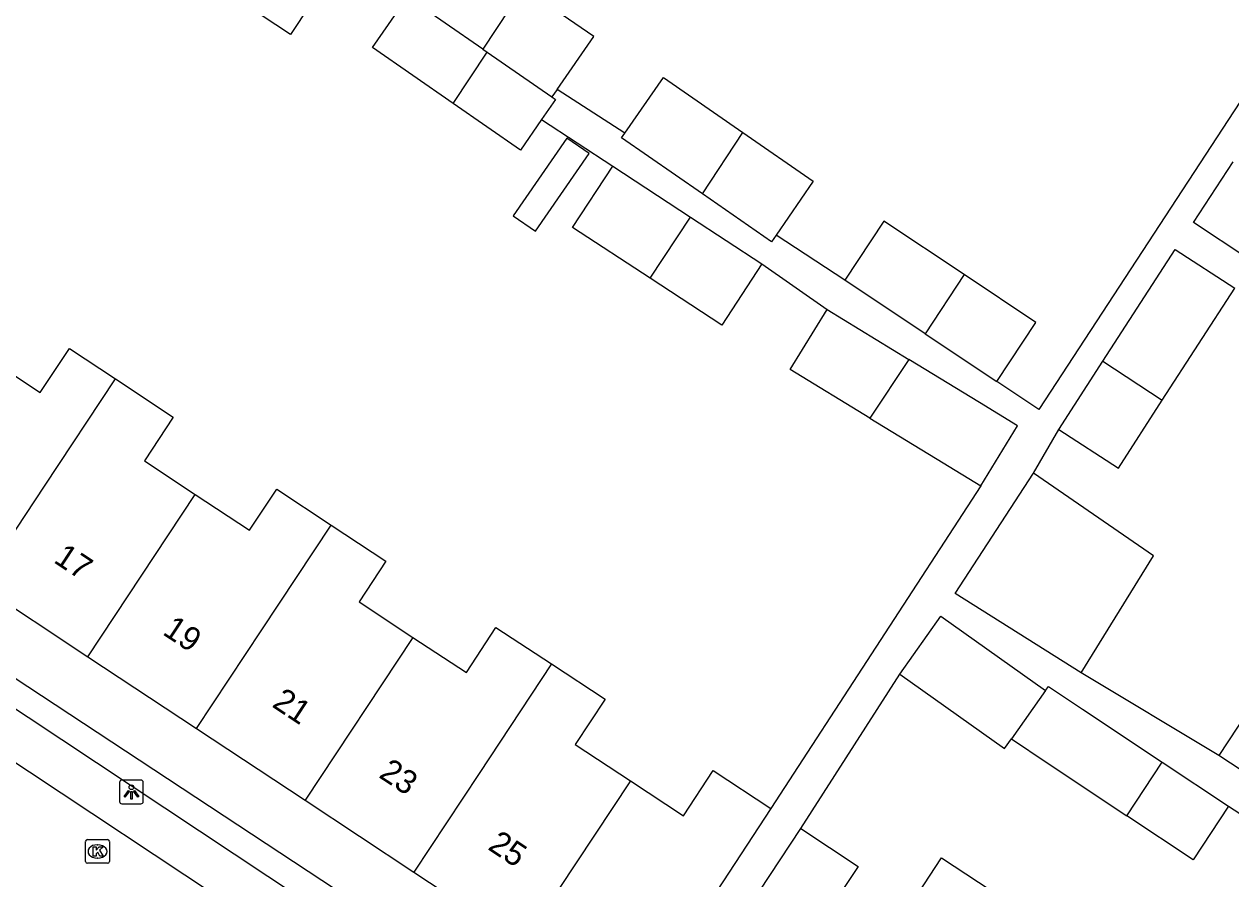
# Model space of a CAD drawing. Extents: x 159280 to 160375, y 384531 to 385872.
# Drawn here: x 159929.1 to 159980, y 384834.5 to 384870.6 of the extents above; entities that cross this region are included whole.
import ezdxf

# ---------------------------------------------------------------- set-up
doc = ezdxf.new("R2010")
doc.units = 0
for name, color, linetype in [('IMGEO_Kolk', 7, 'Continuous'), ('IMGEO_Lichtpunt', 7, 'Continuous'), ('IMGEO_Pand', 7, 'Continuous'), ('IMGEO_Pand_nummerreeks', 7, 'Continuous'), ('IMGEO_Rijbaan_lokaal_open', 7, 'Continuous'), ('IMGEO_Voetpad_open', 7, 'Continuous')]:
    doc.layers.add(name, color=color, linetype=linetype)

msp = doc.modelspace()

# ---------------------------------------------------------------- linework, layer by layer
at = {"layer": 'IMGEO_Kolk'}
for p, q in [((159931.669, 384835.215), (159931.669, 384836.067)), ((159931.744, 384836.141), (159932.596, 384836.141)), ((159932.157, 384835.921), (159932.182, 384835.921)), ((159932.67, 384836.067), (159932.67, 384835.215)), ((159932.18, 384835.361), (159932.155, 384835.361)), ((159932.596, 384835.141), (159931.744, 384835.141))]:
    msp.add_line(p, q, dxfattribs=at)
for points in [[(159931.669, 384835.215), (159931.669, 384836.067)], [(159931.744, 384836.141), (159932.596, 384836.141)], [(159931.99, 384835.841), (159932.113, 384835.841), (159932.113, 384835.69), (159932.243, 384835.841), (159932.407, 384835.841), (159932.261, 384835.69), (159932.414, 384835.441), (159932.262, 384835.441), (159932.177, 384835.605), (159932.113, 384835.538), (159932.113, 384835.441), (159931.99, 384835.441), (159931.99, 384835.841)], [(159932.67, 384836.067), (159932.67, 384835.215)], [(159932.596, 384835.141), (159931.744, 384835.141)]]:
    msp.add_lwpolyline(points, dxfattribs=at)
for centre, start, end in [((159931.746, 384836.065), 91.552, 178.448), ((159931.746, 384836.065), 91.552, 178.448), ((159932.594, 384836.065), 1.552, 88.448), ((159932.594, 384836.065), 1.552, 88.448), ((159931.746, 384835.217), 181.552, 268.448), ((159931.746, 384835.217), 181.552, 268.448), ((159932.594, 384835.217), 271.552, 358.448), ((159932.594, 384835.217), 271.552, 358.448)]:
    msp.add_arc(centre, 0.0765, start, end, dxfattribs=at)
for centre, major_axis, ratio, start_param, end_param in [((159932.156, 384835.641), (-0.387, 0.002), 0.722429, 4.712389, 7.853982), ((159932.181, 384835.641), (-0.39, 0.002), 0.717154, 1.570796, 4.712389)]:
    msp.add_ellipse(centre, major_axis=major_axis, ratio=ratio, start_param=start_param, end_param=end_param, dxfattribs=at)
at = {"layer": 'IMGEO_Lichtpunt'}
for p, q in [((159933.104, 384838.556), (159933.104, 384837.749)), ((159933.104, 384838.556), (159933.104, 384837.749)), ((159934.006, 384838.651), (159933.198, 384838.651)), ((159934.006, 384838.651), (159933.198, 384838.651)), ((159934.1, 384837.749), (159934.1, 384838.556)), ((159934.1, 384837.749), (159934.1, 384838.556)), ((159933.198, 384837.655), (159934.006, 384837.655)), ((159933.198, 384837.655), (159934.006, 384837.655))]:
    msp.add_line(p, q, dxfattribs=at)
for points in [[(159933.478, 384838.22), (159933.517, 384838.192), (159933.329, 384837.93), (159933.291, 384837.957), (159933.478, 384838.22)], [(159933.58, 384838.172), (159933.627, 384838.172), (159933.627, 384837.85), (159933.58, 384837.85), (159933.58, 384838.172)], [(159933.69, 384838.192), (159933.728, 384838.219), (159933.915, 384837.957), (159933.876, 384837.929), (159933.69, 384838.192)]]:
    msp.add_lwpolyline(points, dxfattribs=at)
msp.add_circle((159933.603, 384838.354), 0.0994, dxfattribs=at)
for centre, start, end in [((159933.198, 384838.556), 90, 180), ((159933.198, 384838.556), 90, 180), ((159934.006, 384838.556), 0, 90), ((159934.006, 384838.556), 0, 90), ((159933.198, 384837.749), 180, 270), ((159933.198, 384837.749), 180, 270), ((159934.006, 384837.749), 270, 0), ((159934.006, 384837.749), 270, 360)]:
    msp.add_arc(centre, 0.0946, start, end, dxfattribs=at)
at = {"layer": 'IMGEO_Pand'}
for points in [[(159941.957, 384872.609), (159940.325, 384870.14), (159937.269, 384872.16)], [(159950.156, 384872.111), (159948.449, 384869.519)], [(159951.582, 384867.82), (159953.129, 384870.053), (159950.156, 384872.111)], [(159947.197, 384867.218), (159943.781, 384869.584), (159945.263, 384871.725)], [(159948.449, 384869.519), (159945.263, 384871.725)], [(159947.197, 384867.218), (159948.633, 384869.392)], [(159948.449, 384869.519), (159948.633, 384869.392)], [(159948.633, 384869.392), (159951.362, 384867.502)], [(159954.441, 384865.968), (159956.072, 384868.324), (159959.431, 384865.999)], [(159951.582, 384867.82), (159951.362, 384867.502)], [(159951.362, 384867.502), (159951.515, 384867.396), (159950.924, 384866.543)], [(159950.924, 384866.543), (159950.032, 384865.255), (159947.197, 384867.218)], [(159949.726, 384862.486), (159950.668, 384861.834), (159952.938, 384865.113), (159951.997, 384865.765), (159949.726, 384862.486)], [(159957.723, 384863.408), (159954.306, 384865.773), (159954.441, 384865.968)], [(159957.723, 384863.408), (159959.431, 384865.999)], [(159959.431, 384865.999), (159962.406, 384863.939), (159960.835, 384861.67)], [(159983.052, 384859.158), (159978.461, 384862.203), (159980.14, 384864.763)], [(159955.515, 384859.847), (159952.24, 384861.989), (159953.931, 384864.576)], [(159953.931, 384864.576), (159957.219, 384862.426)], [(159960.835, 384861.67), (159960.639, 384861.388), (159957.723, 384863.408)], [(159955.515, 384859.847), (159957.219, 384862.426)], [(159957.219, 384862.426), (159960.23, 384860.457)], [(159968.777, 384859.996), (159965.39, 384862.254), (159963.732, 384859.766)], [(159974.639, 384856.346), (159977.69, 384861.057), (159980.212, 384859.424)], [(159960.23, 384860.457), (159958.539, 384857.87), (159955.515, 384859.847)], [(159967.138, 384857.496), (159963.732, 384859.766)], [(159968.777, 384859.996), (159967.138, 384857.496)], [(159970.153, 384855.485), (159971.812, 384857.973), (159968.777, 384859.996)], [(159977.149, 384854.694), (159980.212, 384859.424)], [(159964.795, 384853.937), (159961.433, 384855.985), (159962.988, 384858.523)], [(159962.988, 384858.523), (159966.436, 384856.42)], [(159967.138, 384857.496), (159970.153, 384855.485)], [(159927.103, 384856.767), (159929.752, 384855.017), (159930.983, 384856.878), (159932.923, 384855.595)], [(159966.436, 384856.42), (159964.795, 384853.937)], [(159969.488, 384851.079), (159971.034, 384853.617), (159969.425, 384854.598), (159966.436, 384856.42)], [(159972.771, 384853.462), (159974.639, 384856.346)], [(159974.639, 384856.346), (159977.149, 384854.694)], [(159927.177, 384846.897), (159929.93, 384851.064), (159932.923, 384855.595)], [(159932.923, 384855.595), (159935.372, 384853.975), (159934.151, 384852.128), (159936.296, 384850.719)], [(159972.771, 384853.462), (159975.293, 384851.828), (159977.149, 384854.694)], [(159964.795, 384853.937), (159967.887, 384852.054), (159969.488, 384851.079)], [(159973.723, 384843.187), (159968.402, 384846.535), (159971.708, 384851.612)], [(159973.723, 384843.187), (159976.77, 384848.124), (159971.708, 384851.612)], [(159931.767, 384843.864), (159936.296, 384850.719)], [(159936.296, 384850.719), (159938.597, 384849.208), (159939.742, 384850.94), (159942.034, 384849.424)], [(159936.358, 384840.831), (159939.11, 384844.998), (159942.034, 384849.424)], [(159942.034, 384849.424), (159944.351, 384847.891), (159943.216, 384846.175), (159945.493, 384844.68)], [(159927.177, 384846.897), (159931.767, 384843.864)], [(159966.064, 384843.129), (159967.796, 384845.569), (159972.218, 384842.431)], [(159945.493, 384844.68), (159947.75, 384843.198), (159949.001, 384845.103), (159951.349, 384843.561)], [(159945.493, 384844.68), (159940.948, 384837.799)], [(159986.203, 384842.106), (159982.66, 384844.439), (159979.538, 384839.697)], [(159931.767, 384843.864), (159936.358, 384840.831)], [(159951.349, 384843.561), (159948.29, 384838.932), (159945.538, 384834.766)], [(159951.349, 384843.561), (159953.61, 384842.076), (159952.351, 384840.159), (159954.678, 384838.621)], [(159966.064, 384843.129), (159970.486, 384839.991), (159970.773, 384840.395)], [(159972.218, 384842.431), (159970.773, 384840.395)], [(159972.218, 384842.431), (159972.337, 384842.599), (159973.781, 384841.642), (159977.14, 384839.414)], [(159936.358, 384840.831), (159940.948, 384837.799)], [(159970.773, 384840.395), (159972.282, 384839.381), (159975.647, 384837.149)], [(159975.647, 384837.149), (159977.14, 384839.414)], [(159977.14, 384839.414), (159979.948, 384837.551)], [(159991.952, 384831.522), (159987.777, 384834.272), (159983.076, 384837.367), (159979.538, 384839.697)], [(159954.678, 384838.621), (159956.917, 384837.142), (159958.18, 384839.054), (159960.617, 384837.454)], [(159954.678, 384838.621), (159950.128, 384831.733)], [(159940.948, 384837.799), (159945.538, 384834.766)], [(159960.617, 384837.454), (159957.568, 384832.811), (159954.823, 384828.631)], [(159979.948, 384837.551), (159978.449, 384835.29), (159975.647, 384837.149)], [(159956.077, 384827.802), (159958.828, 384831.978), (159961.875, 384836.605)], [(159961.875, 384836.605), (159964.296, 384835.01), (159963.018, 384833.07), (159965.315, 384831.557)], [(159965.315, 384831.557), (159966.592, 384833.497), (159967.825, 384835.37), (159972.463, 384832.317), (159971.688, 384831.14), (159969.951, 384828.503)], [(159945.538, 384834.766), (159950.128, 384831.733)]]:
    msp.add_lwpolyline(points, dxfattribs=at)
at = {"layer": 'IMGEO_Rijbaan_lokaal_open'}
msp.add_lwpolyline([(159924.059, 384842.46), (159942.418, 384830.305)], dxfattribs=at)
at = {"layer": 'IMGEO_Voetpad_open'}
for points in [[(159953.493, 384826.611), (159888.95, 384869.106), (159890.199, 384870.983)], [(159982.369, 384870.247), (159971.928, 384854.301), (159970.153, 384855.485)], [(159954.441, 384865.968), (159951.582, 384867.82)], [(159950.924, 384866.543), (159953.931, 384864.576)], [(159963.732, 384859.766), (159960.835, 384861.67)], [(159960.23, 384860.457), (159962.988, 384858.523)], [(159971.708, 384851.612), (159972.771, 384853.462)], [(159969.488, 384851.079), (159960.617, 384837.454)], [(159924.875, 384844.2), (159943.718, 384831.713), (159942.677, 384830.134)], [(159961.875, 384836.605), (159966.064, 384843.129)], [(159979.538, 384839.697), (159973.723, 384843.187)], [(159979.948, 384837.551), (159983.034, 384835.547)]]:
    msp.add_lwpolyline(points, dxfattribs=at)

# ---------------------------------------------------------------- texts
at = {"layer": 'IMGEO_Pand_nummerreeks'}
for s, p in [('17', (159930.272, 384847.872)), ('19', (159934.876, 384844.83)), ('21', (159939.5, 384841.775)), ('23', (159944.01, 384838.795)), ('25', (159948.615, 384835.752))]:
    msp.add_text(s, height=1, rotation=326.5471, dxfattribs=at).set_placement(p)

doc.saveas('drawing.dxf')
